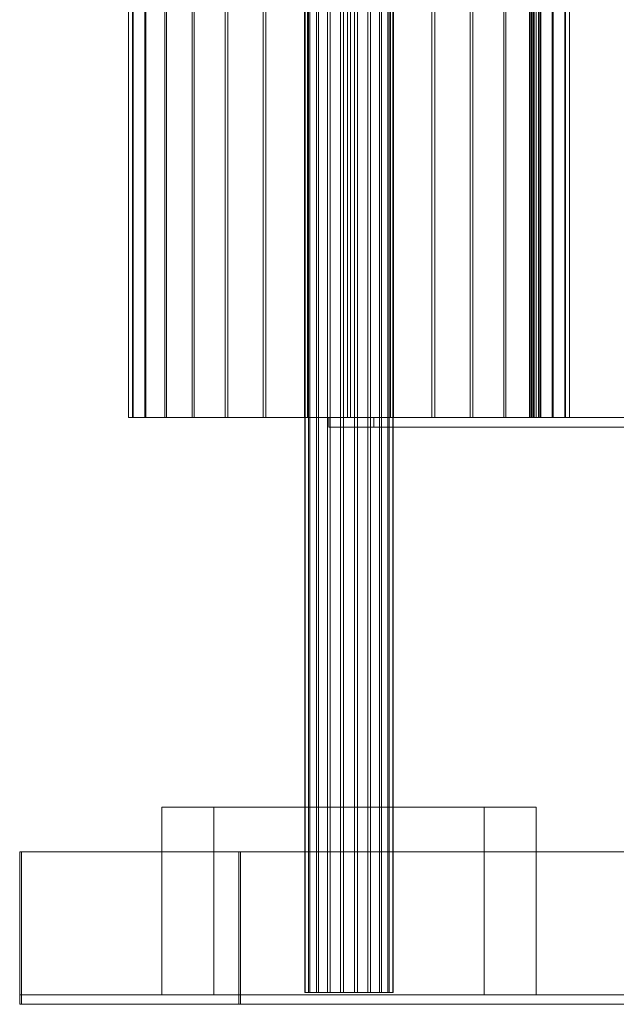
# Model space of a CAD drawing. Header units: millimetres. Extents: x -4395 to 65662, y -65530 to 6847.
# Tile 766 of 1034: x 27260 to 27514, y -19480 to -19060. Entities that reach past the tile are written whole.
import ezdxf

# ---------------------------------------------------------------- set-up
doc = ezdxf.new("R2010")
doc.units = ezdxf.units.MM
doc.layers.add('superior_C03', color=7, linetype='Continuous', lineweight=0)

msp = doc.modelspace()

# ---------------------------------------------------------------- linework, layer by layer
at = {"layer": 'superior_C03'}
for p, q in [((27381.215, -16485), (27381.215, -19475)), ((27381.408, -16485), (27381.408, -19475)), ((27382.867, -16485), (27382.867, -19475)), ((27383.427, -16485), (27383.427, -19475)), ((27386.203, -16485), (27386.203, -19475)), ((27387.076, -16485), (27387.076, -19475)), ((27390.897, -16485), (27390.897, -19475)), ((27391.996, -16485), (27391.996, -19475)), ((27396.488, -16485), (27396.488, -19475)), ((27397.706, -16485), (27397.706, -19475)), ((27402.429, -16485), (27402.429, -19475)), ((27403.647, -16485), (27403.647, -19475)), ((27408.139, -16485), (27408.139, -19475)), ((27409.238, -16485), (27409.238, -19475)), ((27413.059, -16485), (27413.059, -19475)), ((27413.932, -16485), (27413.932, -19475)), ((27416.708, -16485), (27416.708, -19475)), ((27417.268, -16485), (27417.268, -19475)), ((27418.727, -19475), (27418.727, -16485)), ((27418.92, -16485), (27418.92, -19475)), ((27306.07, -16730), (27306.07, -19230)), ((27307.751, -16730), (27307.751, -19230)), ((27308.001, -16730), (27308.001, -19230)), ((27312.98, -16730), (27312.98, -19230)), ((27313.47, -16730), (27313.47, -19230)), ((27321.556, -16730), (27321.556, -19230)), ((27322.267, -16730), (27322.267, -19230)), ((27333.149, -16730), (27333.149, -19230)), ((27334.053, -16730), (27334.053, -19230)), ((27347.313, -16730), (27347.313, -19230)), ((27348.377, -16730), (27348.377, -19230)), ((27363.505, -16730), (27363.505, -19230)), ((27364.687, -16730), (27364.687, -19230)), ((27381.102, -16730), (27381.102, -19230)), ((27382.357, -16730), (27382.357, -19230)), ((27399.428, -16730), (27399.428, -19230)), ((27400.707, -16730), (27400.707, -19230)), ((27417.778, -16730), (27417.778, -19230)), ((27419.033, -16730), (27419.033, -19230)), ((27435.448, -16730), (27435.448, -19230)), ((27436.63, -16730), (27436.63, -19230)), ((27451.758, -16730), (27451.758, -19230)), ((27452.822, -16730), (27452.822, -19230)), ((27466.082, -16730), (27466.082, -19230)), ((27466.986, -16730), (27466.986, -19230)), ((27476.98, -16730), (27476.98, -19230)), ((27477.366, -16730), (27477.366, -19230)), ((27477.868, -16730), (27477.868, -19230)), ((27478.033, -16730), (27478.033, -19230)), ((27478.579, -16730), (27478.579, -19230)), ((27478.965, -16730), (27478.965, -19230)), ((27479.907, -16730), (27479.907, -19230)), ((27480.839, -16730), (27480.839, -19230)), ((27481.505, -16730), (27481.505, -19230)), ((27481.891, -19230), (27481.891, -16730)), ((27486.665, -16730), (27486.665, -19230)), ((27487.155, -16730), (27487.155, -19230)), ((27492.134, -16730), (27492.134, -19230)), ((27492.384, -19230), (27492.384, -16730)), ((27494.065, -16730), (27494.065, -19230)), ((27308.001, -19230), (27306.07, -19230)), ((27306.07, -19230), (27307.751, -19230)), ((27307.751, -19230), (27312.98, -19230)), ((27313.47, -19230), (27308.001, -19230)), ((27312.98, -19230), (27321.556, -19230)), ((27322.267, -19230), (27313.47, -19230)), ((27321.556, -19230), (27333.149, -19230)), ((27334.053, -19230), (27322.267, -19230)), ((27333.149, -19230), (27347.313, -19230)), ((27348.377, -19230), (27334.053, -19230)), ((27347.313, -19230), (27363.505, -19230)), ((27364.687, -19230), (27348.377, -19230)), ((27363.505, -19230), (27381.102, -19230)), ((27382.357, -19230), (27364.687, -19230)), ((27381.102, -19230), (27399.428, -19230)), ((27400.707, -19230), (27382.357, -19230)), ((40890.305, -19230), (27391.471, -19230)), ((27391.471, -19230), (27391.471, -19234)), ((27410.689, -19230), (27391.471, -19230)), ((27399.428, -19230), (27417.778, -19230)), ((27419.033, -19230), (27400.707, -19230)), ((27410.689, -19234), (27410.689, -19230)), ((27410.689, -19230), (40909.523, -19230)), ((27417.778, -19230), (27435.448, -19230)), ((27436.63, -19230), (27419.033, -19230)), ((27435.448, -19230), (27451.758, -19230)), ((27452.822, -19230), (27436.63, -19230)), ((27451.758, -19230), (27466.082, -19230)), ((27466.986, -19230), (27452.822, -19230)), ((27466.082, -19230), (27477.868, -19230)), ((27478.579, -19230), (27466.986, -19230)), ((27477.366, -19230), (27476.98, -19230)), ((27476.98, -19230), (27478.033, -19230)), ((27478.965, -19230), (27477.366, -19230)), ((27477.868, -19230), (27486.665, -19230)), ((27478.033, -19230), (27479.907, -19230)), ((27487.155, -19230), (27478.579, -19230)), ((27480.839, -19230), (27478.965, -19230)), ((27479.907, -19230), (27481.505, -19230)), ((27481.891, -19230), (27480.839, -19230)), ((27481.505, -19230), (27481.891, -19230)), ((27486.665, -19230), (27492.134, -19230)), ((27492.384, -19230), (27487.155, -19230)), ((27492.134, -19230), (27494.065, -19230)), ((27494.065, -19230), (27492.384, -19230)), ((27391.471, -19234), (40890.305, -19234)), ((27391.471, -19234), (27410.689, -19234)), ((40909.523, -19234), (27410.689, -19234)), ((27457.698, -19396), (27320.205, -19396)), ((27320.205, -19396), (27320.205, -19476)), ((27342.437, -19396), (27320.205, -19396)), ((27342.437, -19476), (27342.437, -19396)), ((27342.437, -19396), (27479.93, -19396)), ((27457.698, -19476), (27457.698, -19396)), ((27457.698, -19396), (27479.93, -19396)), ((27479.93, -19396), (27479.93, -19476)), ((41107.13, -19415), (27259.655, -19415)), ((27259.655, -19415), (27259.655, -19480)), ((27260.408, -19415), (27259.655, -19415)), ((27260.408, -19480), (27260.408, -19415)), ((27260.408, -19415), (41107.884, -19415)), ((41200.582, -19415), (27353.106, -19415)), ((27353.106, -19415), (27353.106, -19480)), ((27353.86, -19415), (27353.106, -19415)), ((27353.86, -19480), (27353.86, -19415)), ((27353.86, -19415), (41201.335, -19415)), ((41107.13, -19476), (27259.655, -19476)), ((27259.655, -19476), (27259.655, -19480)), ((27353.86, -19476), (27259.655, -19476)), ((27320.205, -19476), (27457.698, -19476)), ((27320.205, -19476), (27342.437, -19476)), ((27479.93, -19476), (27342.437, -19476)), ((27353.86, -19480), (27353.86, -19476)), ((27353.86, -19476), (41201.335, -19476)), ((27382.867, -19475), (27381.215, -19475)), ((27381.215, -19475), (27381.408, -19475)), ((27381.408, -19475), (27383.427, -19475)), ((27386.203, -19475), (27382.867, -19475)), ((27383.427, -19475), (27387.076, -19475)), ((27390.897, -19475), (27386.203, -19475)), ((27387.076, -19475), (27391.996, -19475)), ((27396.488, -19475), (27390.897, -19475)), ((27391.996, -19475), (27397.706, -19475)), ((27402.429, -19475), (27396.488, -19475)), ((27397.706, -19475), (27403.647, -19475)), ((27408.139, -19475), (27402.429, -19475)), ((27403.647, -19475), (27409.238, -19475)), ((27413.059, -19475), (27408.139, -19475)), ((27409.238, -19475), (27413.932, -19475)), ((27416.708, -19475), (27413.059, -19475)), ((27413.932, -19475), (27417.268, -19475)), ((27418.727, -19475), (27416.708, -19475)), ((27417.268, -19475), (27418.92, -19475)), ((27418.92, -19475), (27418.727, -19475)), ((27479.93, -19476), (27457.698, -19476)), ((27259.655, -19480), (41107.13, -19480)), ((27259.655, -19480), (27353.86, -19480)), ((27259.655, -19480), (27260.408, -19480)), ((41107.884, -19480), (27260.408, -19480)), ((27353.106, -19480), (41200.582, -19480)), ((27353.106, -19480), (27353.86, -19480)), ((41201.335, -19480), (27353.86, -19480))]:
    msp.add_line(p, q, dxfattribs=at)

doc.saveas('drawing.dxf')
